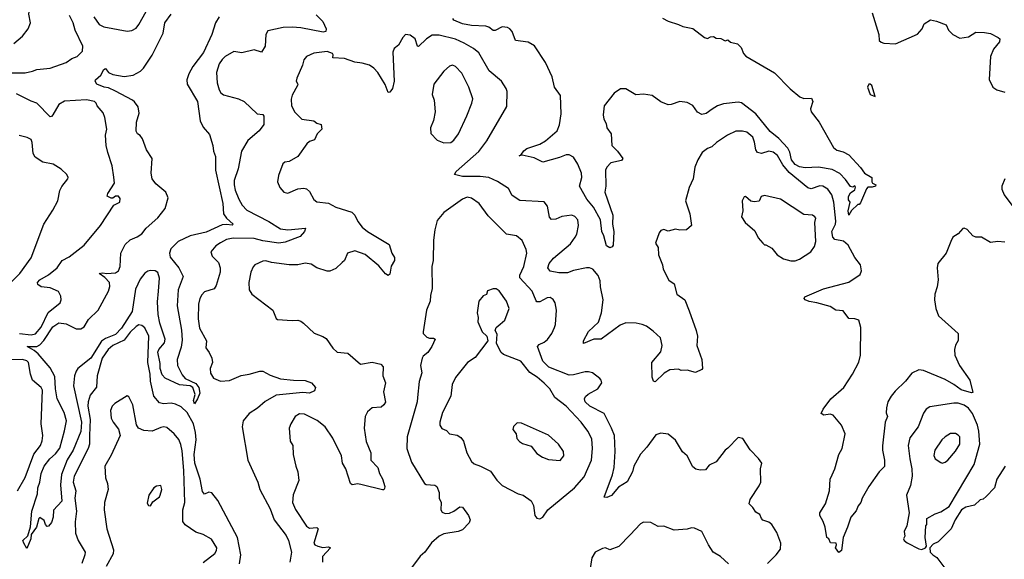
# Model space of a CAD drawing. Extents: x 2056909 to 2160450, y 827444 to 1016825.
# Tile 383 of 501: x 2069747 to 2076500, y 992955 to 996657. Entities that reach past the tile are written whole.
import ezdxf

# ---------------------------------------------------------------- set-up
doc = ezdxf.new("R2010")
doc.units = 0

msp = doc.modelspace()

# ---------------------------------------------------------------- linework, layer by layer
at = {"layer": '0CON10XD'}
for points in [[(2069706.8, 996493.2), (2069766, 996545), (2069805.8, 996594.2), (2069820, 996635), (2069809.2, 996695), (2069816, 996745), (2069795.7, 996815), (2069762, 996865), (2069747.9, 996877.9), (2069725, 996885.6)], [(2070255, 996675.6), (2070290.8, 996625), (2070325, 996608.6), (2070485, 996578.8), (2070515, 996584), (2070545, 996598.8), (2070565, 996623.8), (2070615, 996713.3)], [(2075593.3, 996705), (2075640, 996555), (2075642.5, 996515), (2075655, 996502.5), (2075675, 996496.7), (2075755, 996492.5), (2075905, 996556.7), (2075937.5, 996595), (2075950.7, 996629.3), (2075995, 996656.7), (2076035, 996648), (2076100.7, 996620.7), (2076116.7, 996585), (2076146.7, 996555), (2076195, 996530), (2076255, 996540), (2076305, 996571.2), (2076365, 996570), (2076405, 996562), (2076457.5, 996535), (2076470, 996525), (2076466.7, 996505), (2076425.9, 996454.1), (2076406, 996405), (2076396.4, 996246.4), (2076422.5, 996195), (2076450, 996175), (2076505, 996160)], [(2069665, 996292.1), (2069785, 996292.7), (2069835, 996304.6), (2069865.4, 996314.6), (2069955, 996324.6), (2070065, 996364.5), (2070105, 996391.1), (2070140, 996405), (2070178.5, 996441.5), (2070179.1, 996475), (2070127.7, 996585), (2070113.8, 996635), (2070087.3, 996685)], [(2071114.1, 996675.9), (2071090.9, 996635), (2071065.3, 996555), (2071007.2, 996432.8), (2070935.4, 996335), (2070906.8, 996285), (2070892.3, 996245), (2070894.6, 996215), (2070966.7, 996095), (2070984.3, 995964.3), (2071005, 995920), (2071048.9, 995868.9), (2071070.9, 995795), (2071076.2, 995755), (2071089.5, 995719.5), (2071090.6, 995625), (2071139.4, 995395), (2071145.3, 995325), (2071165.5, 995295.5), (2071211.9, 995255), (2071205, 995247.1), (2071165, 995253), (2071135, 995249.8), (2071025, 995199.6), (2070914.9, 995175.1), (2070833.7, 995136.3), (2070783.4, 995085), (2070773.5, 995055), (2070779, 995029), (2070838.2, 994955), (2070868.2, 994895), (2070834.1, 994805), (2070827.6, 994695), (2070857.1, 994527.1), (2070862.2, 994457.8), (2070855, 994411.2), (2070825.8, 994325), (2070829.2, 994285), (2070861.7, 994221.7), (2070882.5, 994195), (2070955, 994160.4), (2070975.4, 994135), (2070982.5, 994095), (2070966.7, 994055), (2070945, 994022.5), (2070940, 994045), (2070950, 994085), (2070934.4, 994134.4), (2070915, 994144.2), (2070843, 994153), (2070745, 994197.5), (2070725, 994221.1), (2070709.7, 994265), (2070709.3, 994299.3), (2070695.3, 994375.3), (2070701.9, 994395), (2070739.1, 994440.9), (2070743.5, 994465), (2070707.3, 994575), (2070695.7, 994635), (2070691.8, 994721.8), (2070698.3, 994795), (2070706.6, 994885), (2070695, 994922.2), (2070675, 994934.6), (2070645, 994935.9), (2070625, 994931.8), (2070605, 994917.9), (2070573.4, 994876.6), (2070541, 994809), (2070518.2, 994655), (2070445, 994541.9), (2070405, 994497.5), (2070335, 994470.2), (2070308.2, 994451.8), (2070233.8, 994335), (2070146, 994264), (2070133.5, 994246.5), (2070122.7, 994215), (2070115.5, 994145), (2070170.2, 993895), (2070165, 993832.5), (2070114.2, 993704.2), (2070073.4, 993636.6), (2070033.5, 993536.5), (2070026, 993466), (2070035.6, 993355), (2069978.3, 993291.7), (2069976, 993245), (2069965, 993207.5), (2069945, 993182.5), (2069935, 993180), (2069923.3, 993193.3), (2069915, 993222.5), (2069885, 993242.5), (2069877.5, 993235), (2069861.9, 993175), (2069826, 993125), (2069824, 993095), (2069795, 993030), (2069774.3, 993065), (2069769.2, 993085), (2069802.6, 993117.4), (2069821.2, 993178.8), (2069829.5, 993285), (2069868, 993405), (2069870.6, 993445), (2069885.8, 993485), (2069894.3, 993545), (2069915, 993593.3), (2069953.1, 993645), (2069992.2, 993677.8), (2070021.2, 993718.8), (2070053.5, 993836.5), (2070068.9, 993905), (2070051.7, 993961.7), (2070003.1, 994055), (2069992.5, 994125), (2069988.7, 994208.7), (2069955, 994269.2), (2069874.1, 994364.1), (2069847, 994387), (2069797.5, 994415), (2069864.1, 994415.9), (2069885, 994427), (2069913.4, 994456.6), (2069975, 994551.2), (2070015, 994576.9), (2070065, 994570.3), (2070135, 994535.4), (2070165, 994536.2), (2070190, 994550), (2070218.5, 994601.5), (2070285.3, 994664.7), (2070355.4, 994795), (2070365, 994827.5), (2070363.2, 994855), (2070329.6, 994889.6), (2070291.2, 994915), (2070315, 994920.4), (2070345, 994916.1), (2070405, 994920.9), (2070425.6, 994935), (2070436.9, 994965), (2070440.8, 995055), (2070470.8, 995115), (2070505, 995145.8), (2070553.4, 995166.6), (2070585, 995188), (2070615, 995226.2), (2070695, 995298), (2070745, 995362), (2070764.5, 995435), (2070748.5, 995475), (2070680.8, 995530.8), (2070655.3, 995565), (2070647.6, 995605), (2070654.3, 995705), (2070615.4, 995765), (2070588.9, 995838.9), (2070572.3, 995862.3), (2070554.3, 995875), (2070545, 995893.3), (2070546.8, 995955), (2070565.5, 996015), (2070558.3, 996058.3), (2070535, 996094.4), (2070520, 996105), (2070405, 996167.5), (2070355, 996189.3), (2070325.2, 996195.2), (2070274.8, 996214.8), (2070264, 996235), (2070267.1, 996245), (2070303.5, 996276.5), (2070325, 996315.8), (2070335, 996322.5), (2070355.6, 996295), (2070385, 996280.9), (2070462.5, 996267.5), (2070525, 996277.1), (2070574.3, 996305), (2070595, 996324.5), (2070655, 996413.1), (2070730.8, 996565), (2070741.8, 996635), (2070786.5, 996695)], [(2071779.8, 996689.8), (2071825, 996643.8), (2071849.2, 996595), (2071847.5, 996575), (2071828, 996572), (2071675, 996600.7), (2071614.7, 996605.3), (2071555, 996604.5), (2071448.9, 996581.1), (2071435.5, 996554.5), (2071431.4, 996475), (2071405, 996433.3), (2071355, 996451.4), (2071269.7, 996430.3), (2071215, 996439.4), (2071155, 996405.6), (2071135.6, 996385), (2071115.4, 996354.6), (2071096.5, 996295), (2071101.5, 996225), (2071114.3, 996175.7), (2071125.4, 996155.4), (2071145, 996141.1), (2071247.5, 996115), (2071287, 996097), (2071375, 996012), (2071415, 996005.6), (2071422, 995995), (2071422, 995938), (2071388.8, 995895), (2071310.7, 995829.3), (2071267.1, 995755), (2071246.2, 995635), (2071218.2, 995555), (2071217.2, 995525), (2071225, 995488), (2071250, 995425), (2071272.2, 995385), (2071305, 995351.1), (2071455, 995273.6), (2071535, 995221.6), (2071585, 995214.5), (2071706, 995226), (2071701.2, 995205), (2071670.6, 995169.4), (2071568.8, 995131.2), (2071525.2, 995124.8), (2071415, 995139.2), (2071355, 995155.7), (2071211.4, 995158.6), (2071165, 995148.5), (2071125, 995127.1), (2071092.9, 995105), (2071056.7, 995065), (2071066.2, 995035), (2071110.7, 994990.7), (2071122.2, 994955), (2071121.1, 994925), (2071095.5, 994834.5), (2071080, 994810), (2071015, 994789.2), (2070995, 994769.2), (2070981.9, 994745), (2070972.2, 994705), (2070970.6, 994605), (2070981.1, 994541.1), (2071028.8, 994455), (2071024, 994405), (2071047.1, 994375), (2071065.7, 994335), (2071068.6, 994305), (2071053.5, 994265), (2071055, 994233.3), (2071075, 994197.5), (2071125, 994176.9), (2071185, 994181.1), (2071265, 994216.9), (2071320, 994225), (2071394.5, 994245.5), (2071415, 994245.6), (2071465, 994217.5), (2071535, 994194.4), (2071625, 994183.1), (2071705, 994182.5), (2071748.8, 994165), (2071776.2, 994135), (2071769.3, 994110.7), (2071735, 994096), (2071688.8, 994098.8), (2071505, 994081.9), (2071431.5, 994038.5), (2071378, 993992), (2071320.8, 993955), (2071278.6, 993905), (2071272.5, 993865), (2071310.8, 993635), (2071380.6, 993485), (2071395, 993433.3), (2071465, 993302), (2071492.9, 993225), (2071575, 993117.8), (2071591.5, 993085), (2071610, 993005), (2071598.8, 992935)], [(2074496.1, 996043.9), (2074455, 996014.6), (2074425, 996007.8), (2074395, 996022.5), (2074365, 996068.2), (2074325, 996090), (2074275, 996096.8), (2074215, 996074.7), (2074193.8, 996073.8), (2074145, 996094.1), (2074085, 996138.1), (2074025, 996145.3), (2073972.1, 996142.1), (2073905, 996181.9), (2073867.7, 996182.3), (2073825, 996153.3), (2073756.2, 996065), (2073750, 996005), (2073754, 995975), (2073770, 995945), (2073773.8, 995915), (2073803.8, 995875), (2073808.8, 995795), (2073848, 995755), (2073883.3, 995705), (2073875, 995691.2), (2073801.2, 995675), (2073775, 995646.2), (2073765.5, 995624.5), (2073766.7, 995515), (2073761.1, 995475), (2073815.5, 995315), (2073812.9, 995255), (2073821.4, 995205), (2073818.6, 995111.4), (2073811.4, 995098.6), (2073795, 995091.4), (2073771.9, 995105), (2073753.8, 995175), (2073739.4, 995205), (2073731.2, 995285), (2073681.7, 995371.7), (2073635.8, 995425), (2073585.6, 995515), (2073601.8, 995575), (2073600.4, 995605), (2073575, 995665.8), (2073545, 995714.3), (2073515, 995729.4), (2073495, 995730.6), (2073449.2, 995710.8), (2073335, 995679.4), (2073275, 995708.6), (2073192.5, 995727.5), (2073173.6, 995723.6), (2073183, 995727), (2073205, 995758), (2073225, 995774.2), (2073315, 995803.1), (2073353.3, 995826.7), (2073432.5, 995895), (2073449.6, 995935), (2073461.2, 996011.2), (2073456.2, 996136.2), (2073414.3, 996195), (2073399.5, 996265), (2073352.6, 996362.6), (2073277.1, 996477.1), (2073235, 996503.8), (2073148, 996515), (2073125, 996576), (2073109.2, 996595), (2073093.1, 996603.1), (2073055, 996607.1), (2073007.6, 996582.4), (2072995, 996582.9), (2072965.3, 996605.3), (2072945, 996612.5), (2072846.3, 996616.3), (2072785, 996628.5), (2072725, 996653.8), (2072716.7, 996665)], [(2074155, 996668), (2074195, 996646), (2074265, 996623.8), (2074295, 996611.2), (2074365, 996596.2), (2074445, 996533.8), (2074465, 996528.8), (2074485, 996540), (2074505, 996542), (2074525, 996531.2), (2074555, 996528.8), (2074585, 996512.5), (2074605, 996520), (2074623, 996503), (2074670.7, 996490.7), (2074695, 996466.7), (2074710.8, 996425), (2074727.2, 996407.2), (2074925, 996291.4), (2075032, 996182), (2075097.7, 996127.7), (2075125, 996116.2), (2075178.8, 996118.8), (2075186.1, 996096.1), (2075171.2, 996045), (2075176.2, 996025), (2075231.2, 995955), (2075329.3, 995779.3), (2075352, 995762), (2075395, 995751.1), (2075435, 995730), (2075515, 995644), (2075542, 995605), (2075592.5, 995575), (2075592.5, 995545), (2075596.7, 995536.7), (2075620, 995525), (2075616.7, 995515), (2075595, 995507.5), (2075565, 995507.5), (2075555, 995497.5), (2075515, 995400), (2075505, 995390), (2075495, 995390), (2075451.1, 995348.9), (2075435, 995316.7), (2075430, 995345), (2075442.5, 995405), (2075430.9, 995420.9), (2075432.1, 995445), (2075445, 995468.8), (2075475, 995490), (2075479.3, 995509.3), (2075475, 995517.5), (2075461.7, 995508.3), (2075445, 995512.5), (2075411.7, 995561.7), (2075372.6, 995602.6), (2075319.3, 995629.3), (2075225, 995644.4), (2075135, 995640), (2075095, 995648.8), (2075065, 995663.1), (2075040.2, 995695), (2075028.4, 995748.4), (2075015.2, 995775.2), (2074952.8, 995842.8), (2074895, 995890), (2074795, 996011.8), (2074696.7, 996086.7), (2074675, 996090.3), (2074575, 996080.8), (2074533.8, 996066.2), (2074496.1, 996043.9)], [(2072538.2, 996525), (2072482.7, 996472.7), (2072476.2, 996476.2), (2072460, 996525), (2072425, 996550), (2072394, 996556), (2072374, 996536), (2072345, 996482.5), (2072315, 996460), (2072306.7, 996435), (2072314.2, 996235), (2072303.8, 996185), (2072285, 996160), (2072275, 996157.5), (2072253.4, 996213.4), (2072203.8, 996293.8), (2072175.2, 996325.2), (2072145, 996344.6), (2072095, 996359.6), (2072045, 996365.4), (2071975, 996390.8), (2071895, 996394.5), (2071897.3, 996415), (2071891.4, 996425), (2071855, 996439.2), (2071765, 996427.1), (2071715, 996404), (2071695, 996382.5), (2071686, 996345), (2071647.1, 996255), (2071642.5, 996235), (2071655.6, 996215.6), (2071653.1, 996205), (2071615, 996138.8), (2071608.8, 996111.2), (2071610, 996065), (2071633.8, 996023.8), (2071682, 995975), (2071765, 995963.8), (2071785, 995948), (2071815, 995937.5), (2071820, 995905), (2071787, 995873), (2071767.8, 995832.2), (2071735, 995821.1), (2071715.7, 995805), (2071655, 995718.8), (2071595, 995683.8), (2071565, 995680), (2071551.7, 995668.3), (2071521.2, 995588.8), (2071515.8, 995545), (2071530, 995505), (2071558.8, 995475), (2071585, 995466), (2071655, 995496.9), (2071695, 995501.2), (2071715, 995496.7), (2071735, 995478.8), (2071763.9, 995423.9), (2071785, 995406.7), (2071865, 995397.5), (2071915, 995370), (2072025, 995336.7), (2072046.1, 995316.1), (2072065, 995272), (2072095, 995234.4), (2072131.4, 995205), (2072280.8, 995115), (2072299.2, 995055), (2072318, 995025), (2072318.1, 995005), (2072294.7, 994965.3), (2072285, 994912.5), (2072275, 994902), (2072255, 994914.3), (2072209.4, 994969.4), (2072116.6, 995046.6), (2072045, 995071.1), (2071994.2, 995055.8), (2071974.2, 995005.8), (2071959.7, 994990.3), (2071915, 994951.2), (2071875, 994932), (2071855, 994930.8), (2071785, 994955.7), (2071745, 994979.4), (2071705, 994987.1), (2071655, 994975.7), (2071595, 994974.4), (2071475, 994990.8), (2071435, 995002.9), (2071415, 995000.6), (2071360, 994975), (2071347.2, 994962.8), (2071332.5, 994925), (2071318.5, 994855), (2071321.4, 994805), (2071340, 994775), (2071483.3, 994665), (2071506.4, 994606.4), (2071515, 994600), (2071615, 994593.3), (2071655, 994596.7), (2071675, 994590), (2071693.3, 994575), (2071765.5, 994505.5), (2071825, 994484.2), (2071849.1, 994469.1), (2071895, 994403.3), (2071925, 994376.2), (2071998.3, 994368.3), (2072083.6, 994293.6), (2072165, 994308), (2072223, 994293), (2072240.8, 994275), (2072238.1, 994215), (2072256.7, 994165), (2072241.4, 994105), (2072256.4, 994033.6), (2072245.4, 994014.6), (2072225, 993998.6), (2072165, 993994.2), (2072132.1, 993967.9), (2072117.5, 993935), (2072108.5, 993855), (2072123, 993763), (2072155.5, 993685), (2072156, 993635), (2072204.2, 993585), (2072214.2, 993544.2), (2072235, 993507.5), (2072251.2, 993455), (2072249.3, 993440.7), (2072245, 993432.5), (2072235, 993432.5), (2072095, 993466.2), (2072065, 993472), (2072027, 993467), (2072016.4, 993476.4), (2071982.9, 993575), (2071960, 993615), (2071954.4, 993665), (2071895, 993787.1), (2071841.4, 993865), (2071787.5, 993907.5), (2071700.3, 993950.3), (2071667, 993953), (2071635.7, 993934.3), (2071605.8, 993885), (2071595.7, 993855), (2071602.5, 993765), (2071620.8, 993735), (2071622.9, 993675), (2071640, 993595), (2071655.6, 993555), (2071661.1, 993495), (2071622.8, 993397.3), (2071619.1, 993345), (2071637.6, 993297.6), (2071715, 993182), (2071735, 993170), (2071784.2, 993174.2), (2071794, 993165), (2071764.6, 993065), (2071771.2, 993055), (2071791.2, 993045), (2071825, 993035.5), (2071865, 993040), (2071877.5, 993035), (2071824.4, 992974.4), (2071824.4, 992935)], [(2076505, 995130.6), (2076455, 995135.6), (2076405, 995128.6), (2076345, 995165.7), (2076305, 995166.2), (2076285, 995174), (2076245, 995218.6), (2076225, 995227.1), (2076215, 995224), (2076185, 995188.8), (2076146.7, 995165), (2076133.3, 995135), (2076102, 995055), (2076043.8, 994985), (2076040, 994955), (2076046.6, 994873.4), (2076040.8, 994825), (2076024.3, 994775), (2076022, 994735), (2076031.2, 994675), (2076050, 994625), (2076183.9, 994503.9), (2076184.1, 994455.9), (2076165.7, 994424.3), (2076159.2, 994395), (2076162, 994355), (2076192.5, 994285), (2076264.2, 994185), (2076285, 994100), (2076275, 994096.2), (2076205, 994117.1), (2076154.7, 994154.7), (2076095, 994188.5), (2075945, 994249.4), (2075915, 994254.4), (2075865, 994232.9), (2075822.7, 994177.3), (2075751.3, 994108.7), (2075725, 994074), (2075702.1, 994035), (2075693.1, 993995), (2075689.1, 993959.1), (2075698.2, 993935), (2075683.8, 993896.2), (2075665.3, 993734.7), (2075663.8, 993705), (2075679.1, 993635), (2075677.5, 993592.5), (2075642.9, 993555), (2075570, 993455), (2075525.7, 993374.3), (2075515.7, 993345), (2075498.1, 993321.9), (2075485, 993286.7), (2075446.7, 993245), (2075425.7, 993175), (2075394.4, 993105), (2075383.3, 993015), (2075365, 993002.5), (2075343.6, 993033.6), (2075350, 993055), (2075346.8, 993066.8), (2075309.3, 993069.3), (2075296, 993096), (2075283.3, 993105), (2075272, 993175), (2075258, 993215), (2075234, 993255), (2075235.8, 993275), (2075272.9, 993335), (2075300.6, 993425), (2075305.6, 993505), (2075318.9, 993535), (2075338.1, 993575), (2075365.7, 993674.3), (2075389.2, 993715), (2075408, 993815), (2075383.3, 993875), (2075326.7, 993945), (2075305, 993950), (2075263.5, 993943.5), (2075243.3, 993955), (2075258.8, 993985), (2075311.2, 994055), (2075399.5, 994135), (2075459.2, 994225), (2075501.7, 994308.3), (2075514.3, 994355), (2075516.9, 994545), (2075502.5, 994595), (2075475.7, 994605.7), (2075435, 994606.2), (2075395, 994660), (2075345, 994664.5), (2075305, 994689.6), (2075215, 994715.6), (2075163, 994723), (2075133.3, 994735), (2075126.7, 994745), (2075132.5, 994755), (2075259.1, 994810.9), (2075435, 994856.9), (2075511.8, 994908.2), (2075521.9, 994935), (2075515, 994976.2), (2075476, 995026), (2075430.3, 995110.3), (2075398, 995138), (2075338.7, 995148.7), (2075325, 995164.3), (2075318.4, 995205), (2075341.8, 995255), (2075344.2, 995275), (2075330.8, 995405), (2075316.2, 995456.2), (2075290, 995495), (2075255, 995514.6), (2075235, 995516.2), (2075175, 995496.8), (2075152.8, 995502.8), (2075025, 995607.9), (2074981.9, 995661.9), (2074945, 995724.4), (2074915, 995747.5), (2074885, 995755.5), (2074835, 995738.8), (2074807.5, 995745), (2074795.5, 995765), (2074787.7, 995817.7), (2074775, 995851.2), (2074735, 995885.6), (2074705, 995893.1), (2074658.3, 995891.7), (2074601.2, 995865), (2074525.5, 995814.5), (2074495, 995785.7), (2074465, 995774.2), (2074428, 995745), (2074397.5, 995695), (2074378.6, 995645), (2074365.7, 995565), (2074339.2, 995505), (2074312.5, 995415), (2074342.2, 995325), (2074354, 995245), (2074320, 995215), (2074275, 995214.2), (2074245, 995220.8), (2074195, 995207.1), (2074165, 995216.9), (2074145, 995212), (2074132, 995195), (2074106.7, 995125), (2074126.2, 995095), (2074127.5, 995045), (2074155.7, 994975), (2074159.4, 994945), (2074199.7, 994869.7), (2074236, 994845), (2074253.8, 994775), (2074308.8, 994735), (2074339.2, 994659.2), (2074386.9, 994525), (2074395.6, 994485), (2074391.7, 994421.7), (2074425.7, 994325), (2074431.2, 994265), (2074425, 994256.7), (2074383, 994237), (2074325, 994252), (2074285, 994251.2), (2074265, 994258.8), (2074205.9, 994254.1), (2074168.3, 994231.7), (2074106.4, 994173.6), (2074095, 994177.5), (2074084, 994205), (2074083.1, 994305), (2074145, 994377.5), (2074152.6, 994422.6), (2074143.1, 994475), (2074091.1, 994521.1), (2074045, 994553.5), (2074016.7, 994565), (2073975, 994574.4), (2073905, 994576.7), (2073865, 994562.2), (2073735.4, 994464.6), (2073684.7, 994465.3), (2073615, 994436.7), (2073612.9, 994455), (2073648.3, 994518.3), (2073716.9, 994583.1), (2073738.1, 994645), (2073748.5, 994735), (2073730, 994825), (2073729.4, 994865), (2073715, 994901.2), (2073678, 994945), (2073655, 994954.4), (2073635, 994955.5), (2073545, 994936.1), (2073505, 994920.9), (2073445, 994919.5), (2073385, 994932.9), (2073368.6, 994955), (2073379.5, 994985), (2073408.3, 995021.7), (2073525, 995119.4), (2073557.5, 995165), (2073568.2, 995185), (2073579.4, 995245), (2073574, 995285), (2073555, 995308), (2073535, 995315.8), (2073465, 995307.1), (2073425, 995287.8), (2073395, 995286.9), (2073381.8, 995301.8), (2073367.6, 995377.6), (2073345, 995408), (2073176.7, 995416.7), (2073125, 995450), (2073099.5, 995499.5), (2073025, 995546.2), (2072965, 995573.8), (2072905, 995580.8), (2072785, 995580.9), (2072728.8, 995595), (2072740.8, 995615), (2072896.1, 995753.9), (2072950.8, 995825), (2073087.4, 996062.6), (2073089.4, 996165), (2073084.3, 996185), (2073051.9, 996235), (2072966.1, 996306.1), (2072895, 996428.6), (2072859.3, 996459.3), (2072795, 996496.9), (2072735, 996522.7), (2072625, 996550), (2072575, 996551.5), (2072538.2, 996525)], [(2072655, 995811.2), (2072705, 995814.3), (2072725, 995830), (2072755.6, 995875), (2072813.2, 995996.8), (2072848.6, 996085), (2072854.3, 996115), (2072827.8, 996195), (2072780.5, 996290.5), (2072735, 996336), (2072715, 996345.8), (2072695, 996339.2), (2072655.8, 996305), (2072587.1, 996215), (2072576, 996145), (2072589.2, 996105), (2072595.6, 996025), (2072584.1, 995965.9), (2072564, 995915), (2072566.4, 995876.4), (2072609.5, 995829.5), (2072655, 995811.2)], [(2075615, 996130), (2075592.5, 996205), (2075580, 996215), (2075570, 996215), (2075562.5, 996195), (2075580, 996145), (2075615, 996130)], [(2069745, 994505.4), (2069825, 994494.1), (2069855, 994501.8), (2069895, 994547.7), (2069942.3, 994647.7), (2070023.3, 994715), (2070031.1, 994735), (2070029.5, 994759.5), (2070012.5, 994792.5), (2069955, 994818.5), (2069893.4, 994823.4), (2069871.2, 994841.2), (2069870, 994855), (2069885, 994872.9), (2069943.8, 994906.2), (2070004.3, 994955), (2070037.5, 995005), (2070085, 995031.2), (2070189.1, 995110.9), (2070302, 995245), (2070393.3, 995385), (2070433.6, 995406.4), (2070435, 995430), (2070425, 995445.8), (2070405, 995447.1), (2070386.2, 995433.8), (2070375, 995433.3), (2070345.9, 995445.9), (2070350.4, 995465), (2070396.9, 995535), (2070393, 995577), (2070381.5, 995655), (2070350.5, 995745), (2070340.6, 995795), (2070335.7, 995865), (2070344.2, 995905), (2070330, 995985), (2070318.8, 996018.8), (2070278, 996065), (2070270.8, 996085), (2070260, 996095), (2070205, 996106.2), (2070055, 996098.9), (2070014.3, 996075), (2069975, 996004), (2069965, 995992), (2069955, 995990.8), (2069865, 996083.9), (2069825, 996097.2), (2069725, 996148.2)], [(2069655, 994823.3), (2069747.5, 994915), (2069826.5, 995023.5), (2069911.9, 995255), (2069975, 995351.2), (2070008.1, 995415), (2070023.1, 995485), (2070036.2, 995513.8), (2070076.2, 995565), (2070078.8, 995575), (2070071.2, 995595), (2070031.7, 995631.7), (2069976.7, 995665), (2069905, 995680), (2069852.5, 995715), (2069839.1, 995739.1), (2069832.9, 995815), (2069825, 995835.8), (2069798.9, 995848.9), (2069742.6, 995862.6)], [(2076503.8, 995565), (2076483.3, 995515), (2076483.3, 995495), (2076498.8, 995455), (2076566.6, 995366.6)], [(2074875, 992925.6), (2074935.6, 992985), (2074964.1, 993025.9), (2074966.8, 993066.8), (2074939.1, 993139.1), (2074905, 993193.3), (2074885, 993210), (2074845, 993223.8), (2074833.8, 993235), (2074823.3, 993263.3), (2074795, 993278.8), (2074775, 993311.2), (2074751.2, 993335), (2074758, 993365), (2074819.7, 993460.3), (2074829.2, 993485), (2074827.5, 993575), (2074836.2, 993615), (2074815, 993647.5), (2074757, 993707), (2074707.5, 993785), (2074675, 993790), (2074605, 993716.7), (2074585, 993703.3), (2074525, 993623.8), (2074475, 993600), (2074451.2, 993568.8), (2074415, 993566), (2074385, 993573.8), (2074365, 993588.8), (2074326, 993665), (2074293.2, 993693.2), (2074245, 993773.3), (2074194.1, 993814.1), (2074145, 993820.6), (2074110.4, 993809.6), (2074048.8, 993725), (2074005, 993676.7), (2073960, 993595), (2073950.6, 993555), (2073913, 993487), (2073855, 993450), (2073805, 993393.1), (2073775, 993379.2), (2073755, 993382.5), (2073812.7, 993535), (2073825.4, 993584.6), (2073831.5, 993695), (2073825.5, 993805), (2073807.1, 993855), (2073755.3, 993955.3), (2073656.9, 994005), (2073625.5, 994035), (2073620.5, 994055), (2073628, 994072), (2073645, 994088.1), (2073712, 994125), (2073738.8, 994165), (2073736, 994185), (2073726.2, 994195), (2073675, 994234.3), (2073648.3, 994241.7), (2073625, 994242.2), (2073545, 994220.8), (2073515, 994219.2), (2073375.6, 994274.4), (2073334.4, 994314.4), (2073299.2, 994415), (2073310.2, 994429.8), (2073345, 994445.6), (2073366.7, 994463.3), (2073397.8, 994505), (2073415.4, 994544.6), (2073421.8, 994565), (2073428.8, 994665), (2073418.5, 994715), (2073405, 994738), (2073385, 994750.6), (2073365, 994748.2), (2073315, 994722.1), (2073295, 994722.2), (2073288.8, 994728.8), (2073262.5, 994795), (2073177, 994887), (2073177.3, 994905), (2073204.6, 994965), (2073224.4, 995055), (2073220.3, 995080.3), (2073193.2, 995143.2), (2073154.4, 995174.4), (2073085, 995186.9), (2072961.1, 995311.1), (2072899.2, 995395), (2072845, 995433.1), (2072815, 995440.5), (2072785, 995426.5), (2072655.4, 995334.6), (2072610.2, 995279.8), (2072593.3, 995215), (2072585.7, 995144.3), (2072582.5, 995005), (2072572.9, 994965), (2072577, 994813), (2072564.2, 994765), (2072562, 994725), (2072537.1, 994665), (2072513.5, 994515), (2072515, 994504), (2072538.8, 994478.8), (2072558.2, 994471.8), (2072585, 994472.5), (2072595.6, 994465), (2072573.8, 994416.2), (2072545.7, 994375), (2072515, 994349.4), (2072507.5, 994335), (2072496.7, 994285), (2072504.4, 994235), (2072487.5, 994175), (2072475.6, 994065), (2072473.3, 994035), (2072403.5, 993795), (2072403.3, 993715), (2072435, 993621.2), (2072523.8, 993475), (2072535, 993469.2), (2072594.2, 993464.2), (2072608, 993455), (2072624.3, 993414.3), (2072624.3, 993375), (2072636.9, 993345), (2072634.3, 993295), (2072645, 993278), (2072665, 993270.6), (2072695, 993272.7), (2072723.8, 993285), (2072765, 993314.2), (2072784.1, 993314.1), (2072825.5, 993255.5), (2072835.6, 993225), (2072830, 993205), (2072785, 993158.6), (2072753.7, 993146.3), (2072655, 993130), (2072624.2, 993115), (2072570.9, 993069.1), (2072525, 993003.8), (2072494.2, 992975.8), (2072435, 992896.7)], [(2075065, 995003.8), (2075095, 995013.8), (2075173.3, 995065), (2075197.9, 995102.1), (2075206.9, 995135), (2075200, 995265), (2075207.5, 995295), (2075201.2, 995305), (2075185, 995316), (2075125, 995320.8), (2074965, 995425.6), (2074855, 995452), (2074832.5, 995445), (2074818.8, 995411.2), (2074785, 995406.7), (2074761.7, 995411.7), (2074725, 995443.3), (2074715, 995442.5), (2074702.5, 995415), (2074706.7, 995345), (2074697.5, 995305), (2074723.3, 995265), (2074789.5, 995209.5), (2074811.7, 995161.7), (2074843.6, 995123.6), (2074855, 995112.5), (2074865, 995112.5), (2074905, 995090), (2074942.5, 995045), (2074985, 995016.7), (2075035, 995003.8), (2075065, 995003.8)], [(2073315, 993233.3), (2073334, 993245), (2073370, 993295), (2073553.3, 993446.7), (2073618.1, 993521.9), (2073667.9, 993635), (2073676.2, 993715), (2073670.9, 993780.9), (2073644.2, 993834.2), (2073598.5, 993895), (2073495, 994006.7), (2073417.5, 994065), (2073383.1, 994125), (2073345, 994164.4), (2073296.9, 994205), (2073246.6, 994236.6), (2073184.2, 994315), (2073065, 994361.4), (2073049.2, 994375), (2073018, 994435), (2073020.7, 994500.7), (2073008.8, 994525), (2073014.3, 994545.7), (2073042.1, 994567.9), (2073075.3, 994594.7), (2073103.3, 994675), (2073086.1, 994726.1), (2073035, 994797.5), (2073015, 994810), (2072995, 994810), (2072955, 994797.5), (2072948.3, 994771.7), (2072925, 994762.5), (2072896.7, 994725), (2072883.8, 994645), (2072891.2, 994615), (2072890, 994585), (2072920, 994515), (2072950, 994485), (2072957.5, 994455), (2072870.2, 994339.8), (2072819.2, 994305), (2072735, 994203.3), (2072713.3, 994155), (2072704.5, 994075), (2072647.2, 993962.8), (2072628.6, 993895), (2072629.2, 993875), (2072642.1, 993852.1), (2072675, 993838), (2072695, 993816), (2072747.3, 993807.3), (2072771.7, 993791.7), (2072790.6, 993765), (2072814.4, 993685), (2072846.8, 993626.8), (2072865, 993610.8), (2072907.5, 993595), (2072975, 993560), (2073018.9, 993498.9), (2073055, 993460.8), (2073165, 993404.2), (2073200, 993395), (2073255, 993356.2), (2073271.2, 993325), (2073280, 993255), (2073295, 993237.5), (2073315, 993233.3)], [(2071253.6, 992925), (2071263.8, 992985), (2071241, 993105), (2071105, 993357.9), (2071065, 993412.1), (2071045, 993415.5), (2071015, 993402.2), (2070999.5, 993419.5), (2070985.2, 993505), (2070948.8, 993615), (2070944.5, 993675), (2070956.7, 993775), (2070953.2, 993825), (2070938.1, 993885), (2070895, 993963.1), (2070855, 994000.7), (2070815, 994020.2), (2070785, 994026.6), (2070732.1, 994022.1), (2070705, 994028.8), (2070667.5, 994075), (2070643.3, 994176.7), (2070642.7, 994225), (2070625.2, 994305.2), (2070632.5, 994485), (2070605, 994542.9), (2070585, 994559.4), (2070565, 994563.1), (2070545, 994553.3), (2070505, 994512.7), (2070462.5, 994457.5), (2070385, 994420.9), (2070352.7, 994395), (2070312.5, 994335), (2070278.2, 994215), (2070274.6, 994135.4), (2070229.2, 994080.8), (2070215.3, 994035.3), (2070214.8, 994004.8), (2070229.4, 993915), (2070225.7, 993805), (2070224.7, 993745), (2070216.8, 993715), (2070120, 993525), (2070112.8, 993485), (2070131.9, 993425), (2070125.8, 993375), (2070136.7, 993285), (2070126.6, 993213.4), (2070129.4, 993135), (2070148.1, 993085), (2070196.2, 993005), (2070194.6, 992985), (2070172.8, 992927.2)], [(2069730.8, 993425), (2069783.5, 993516.5), (2069843.8, 993676.2), (2069888.9, 993735), (2069900.9, 993769.1), (2069904.4, 993805), (2069894.5, 993885), (2069903.6, 994115), (2069894.6, 994134.6), (2069835.6, 994185), (2069821.5, 994225), (2069806.4, 994306.4), (2069795, 994317.7), (2069765.8, 994325.8), (2069655, 994323.3)], [(2071006.2, 992933.8), (2071085.8, 992995), (2071097.5, 993015), (2071098.6, 993035), (2071062.4, 993092.4), (2071004.5, 993124.5), (2070955, 993142.5), (2070882.4, 993192.4), (2070864.7, 993214.7), (2070866.7, 993295), (2070880.4, 993345), (2070873.6, 993565), (2070861.3, 993698.7), (2070853.1, 993743.1), (2070838.3, 993778.3), (2070807.1, 993815), (2070755, 993859.4), (2070735, 993864.4), (2070715, 993860.6), (2070655, 993834.3), (2070598.3, 993838.3), (2070561.2, 993855), (2070548.8, 993878.8), (2070522.5, 994015), (2070495, 994070), (2070485, 994076.7), (2070400, 994025), (2070380, 994005), (2070370, 993975), (2070375, 993923.3), (2070387.1, 993895), (2070425, 993847.5), (2070435.8, 993805), (2070375, 993668.8), (2070330.6, 993595), (2070334.5, 993515), (2070348.9, 993475), (2070353.5, 993435), (2070328.2, 993345), (2070325.4, 993295), (2070343.5, 993165), (2070390.9, 993020.9), (2070386.8, 992993.2), (2070340.5, 992905)], [(2075935, 993023.3), (2075960, 993035), (2075967.5, 993045), (2075956.7, 993105), (2075962.5, 993185), (2075970, 993195), (2075970, 993235), (2076025, 993267.5), (2076065, 993280), (2076121.7, 993318.3), (2076293.8, 993605), (2076331.6, 993745), (2076325.2, 993835.2), (2076316.3, 993875), (2076281.6, 993955), (2076255, 993991.6), (2076225, 994013.1), (2076185, 994025.7), (2076155, 994027.5), (2075989.1, 994000.9), (2075965, 993986), (2075945, 993958.8), (2075910.5, 993865), (2075851.7, 993788.3), (2075840.5, 993735), (2075852.1, 993645), (2075866.2, 993575), (2075867.9, 993525), (2075858, 993462), (2075830.6, 993395), (2075848.8, 993275), (2075832.5, 993185), (2075812.5, 993145), (2075817.5, 993115), (2075810, 993095), (2075812.5, 993085), (2075835, 993067.5), (2075915, 993026.7), (2075935, 993023.3)], [(2073455, 993633.8), (2073478.8, 993665), (2073476.2, 993695), (2073443.3, 993745), (2073375, 993806.2), (2073189.3, 993889.3), (2073158.3, 993891.7), (2073132.7, 993867.3), (2073130, 993845), (2073151.2, 993815), (2073156.7, 993785), (2073175, 993763.3), (2073195, 993750), (2073255, 993731.2), (2073295, 993682), (2073333.3, 993655), (2073375, 993640.8), (2073455, 993633.8)], [(2076075, 993615.7), (2076095, 993622.5), (2076113.6, 993636.4), (2076165, 993698), (2076195.6, 993745), (2076195.6, 993795), (2076185, 993808), (2076165, 993818), (2076131.2, 993818.8), (2076093.8, 993796.2), (2076071.4, 993775), (2076023.3, 993705), (2076017.9, 993667.9), (2076025, 993643.8), (2076065, 993618.6), (2076075, 993615.7)], [(2076505.4, 993594.6), (2076450, 993505), (2076432.5, 993445), (2076376.7, 993385), (2076355, 993367.5), (2076335, 993363.3), (2076295, 993326.7), (2076236.1, 993313.9), (2076206.1, 993293.9), (2076164.1, 993225.9), (2076136.7, 993165), (2076047.5, 993075), (2076011.7, 993058.3), (2075990, 993035), (2075992.5, 993005), (2076010, 992985), (2076038.3, 992968.3), (2076100, 992885)], [(2070645, 993322.5), (2070660.7, 993349.3), (2070705, 993383.3), (2070711.2, 993395), (2070722, 993435), (2070715, 993462.5), (2070685, 993456.7), (2070667.5, 993445), (2070632.5, 993395), (2070620.7, 993340.7), (2070630, 993325), (2070645, 993322.5)], [(2074608, 992925), (2074553.3, 992975), (2074503.8, 993005), (2074471.2, 993055), (2074425.5, 993145.5), (2074375, 993169.2), (2074355, 993172), (2074325, 993162.5), (2074235, 993155.5), (2074165, 993182.5), (2074125, 993181.4), (2074075, 993208.2), (2074025, 993210), (2074005, 993199.2), (2073935, 993124), (2073857, 993043), (2073795, 993020.8), (2073765, 993033.8), (2073745, 993030), (2073693.3, 993005), (2073670, 992965), (2073646.2, 992805)]]:
    msp.add_lwpolyline(points, dxfattribs=at)

doc.saveas('drawing.dxf')
